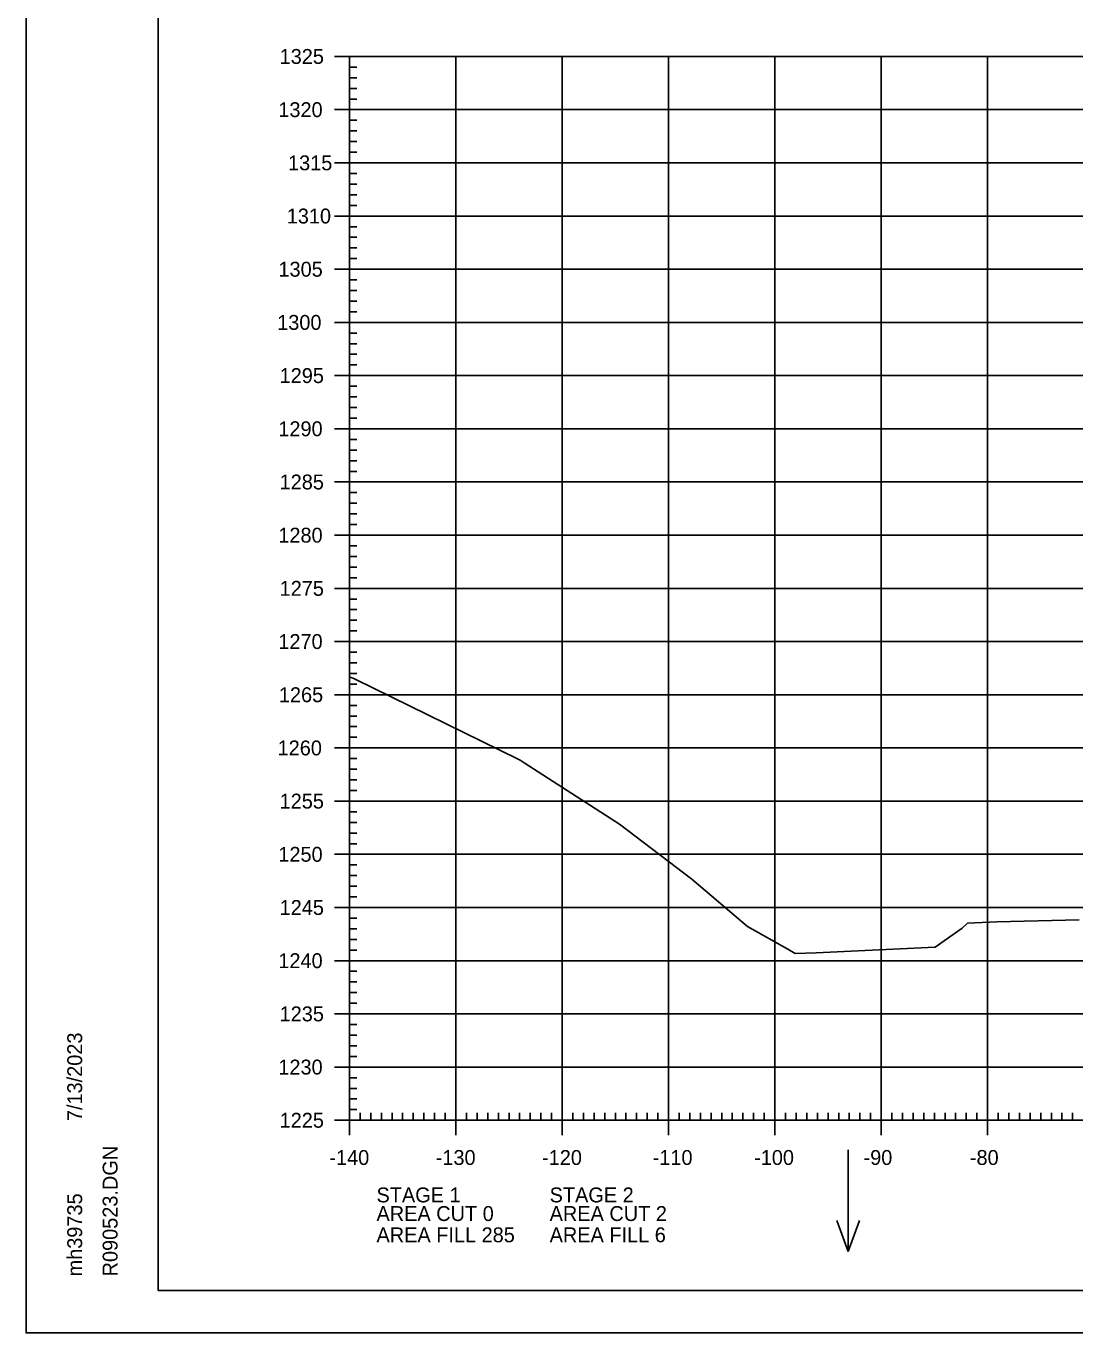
# Model space of a CAD drawing. Extents: x 1406028 to 1412453, y 321733 to 325986.
# Drawn here: x 1406419.5 to 1406518.1, y 325559.4 to 325682.3 of the extents above; entities that cross this region are included whole.
import ezdxf

# ---------------------------------------------------------------- set-up
doc = ezdxf.new("R2010")
doc.units = 0
for name, color, linetype in [('R_Axis', 7, 'Continuous'), ('R_Axis Annot', 7, 'Continuous'), ('R_Border', 7, 'Continuous'), ('R_Exist Surface', 7, 'Continuous'), ('R_Grid', 7, 'Continuous'), ('R_No Plot', 7, 'Continuous'), ('R_Water Annot', 7, 'Continuous')]:
    doc.layers.add(name, color=color, linetype=linetype)

msp = doc.modelspace()

# ---------------------------------------------------------------- linework, layer by layer
at = {"layer": 'R_Axis'}
for p, q in [((1406448.49, 325679.4), (1406451.29, 325679.4)), ((1406449.89, 325579.4), (1406449.89, 325679.4)), ((1406449.89, 325678.4), (1406450.59, 325678.4)), ((1406449.89, 325677.4), (1406450.59, 325677.4)), ((1406449.89, 325676.4), (1406450.59, 325676.4)), ((1406449.89, 325675.4), (1406450.59, 325675.4)), ((1406448.49, 325674.4), (1406451.29, 325674.4)), ((1406449.89, 325673.4), (1406450.59, 325673.4)), ((1406449.89, 325672.4), (1406450.59, 325672.4)), ((1406449.89, 325671.4), (1406450.59, 325671.4)), ((1406449.89, 325670.4), (1406450.59, 325670.4)), ((1406448.49, 325669.4), (1406451.29, 325669.4)), ((1406449.89, 325668.4), (1406450.59, 325668.4)), ((1406449.89, 325667.4), (1406450.59, 325667.4)), ((1406449.89, 325666.4), (1406450.59, 325666.4)), ((1406449.89, 325665.4), (1406450.59, 325665.4)), ((1406448.49, 325664.4), (1406451.29, 325664.4)), ((1406449.89, 325663.4), (1406450.59, 325663.4)), ((1406449.89, 325662.4), (1406450.59, 325662.4)), ((1406449.89, 325661.4), (1406450.59, 325661.4)), ((1406449.89, 325660.4), (1406450.59, 325660.4)), ((1406448.49, 325659.4), (1406451.29, 325659.4)), ((1406449.89, 325658.4), (1406450.59, 325658.4)), ((1406449.89, 325657.4), (1406450.59, 325657.4)), ((1406449.89, 325656.4), (1406450.59, 325656.4)), ((1406449.89, 325655.4), (1406450.59, 325655.4)), ((1406448.49, 325654.4), (1406451.29, 325654.4)), ((1406449.89, 325653.4), (1406450.59, 325653.4)), ((1406449.89, 325652.4), (1406450.59, 325652.4)), ((1406449.89, 325651.4), (1406450.59, 325651.4)), ((1406449.89, 325650.4), (1406450.59, 325650.4)), ((1406448.49, 325649.4), (1406451.29, 325649.4)), ((1406449.89, 325648.4), (1406450.59, 325648.4)), ((1406449.89, 325647.4), (1406450.59, 325647.4)), ((1406449.89, 325646.4), (1406450.59, 325646.4)), ((1406449.89, 325645.4), (1406450.59, 325645.4)), ((1406448.49, 325644.4), (1406451.29, 325644.4)), ((1406449.89, 325643.4), (1406450.59, 325643.4)), ((1406449.89, 325642.4), (1406450.59, 325642.4)), ((1406449.89, 325641.4), (1406450.59, 325641.4)), ((1406449.89, 325640.4), (1406450.59, 325640.4)), ((1406448.49, 325639.4), (1406451.29, 325639.4)), ((1406449.89, 325638.4), (1406450.59, 325638.4)), ((1406449.89, 325637.4), (1406450.59, 325637.4)), ((1406449.89, 325636.4), (1406450.59, 325636.4)), ((1406449.89, 325635.4), (1406450.59, 325635.4)), ((1406448.49, 325634.4), (1406451.29, 325634.4)), ((1406449.89, 325633.4), (1406450.59, 325633.4)), ((1406449.89, 325632.4), (1406450.59, 325632.4)), ((1406449.89, 325631.4), (1406450.59, 325631.4)), ((1406449.89, 325630.4), (1406450.59, 325630.4)), ((1406448.49, 325629.4), (1406451.29, 325629.4)), ((1406449.89, 325628.4), (1406450.59, 325628.4)), ((1406449.89, 325627.4), (1406450.59, 325627.4)), ((1406449.89, 325626.4), (1406450.59, 325626.4)), ((1406448.49, 325624.4), (1406451.29, 325624.4)), ((1406449.89, 325625.4), (1406450.59, 325625.4)), ((1406449.89, 325623.4), (1406450.59, 325623.4)), ((1406449.89, 325622.4), (1406450.59, 325622.4)), ((1406449.89, 325621.4), (1406450.59, 325621.4)), ((1406448.49, 325619.4), (1406451.29, 325619.4)), ((1406449.89, 325620.4), (1406450.59, 325620.4)), ((1406449.89, 325618.4), (1406450.59, 325618.4)), ((1406449.89, 325617.4), (1406450.59, 325617.4)), ((1406449.89, 325616.4), (1406450.59, 325616.4)), ((1406448.49, 325614.4), (1406451.29, 325614.4)), ((1406449.89, 325615.4), (1406450.59, 325615.4)), ((1406449.89, 325613.4), (1406450.59, 325613.4)), ((1406449.89, 325612.4), (1406450.59, 325612.4)), ((1406449.89, 325611.4), (1406450.59, 325611.4)), ((1406449.89, 325610.4), (1406450.59, 325610.4)), ((1406448.49, 325609.4), (1406451.29, 325609.4)), ((1406449.89, 325608.4), (1406450.59, 325608.4)), ((1406449.89, 325607.4), (1406450.59, 325607.4)), ((1406449.89, 325606.4), (1406450.59, 325606.4)), ((1406449.89, 325605.4), (1406450.59, 325605.4)), ((1406448.49, 325604.4), (1406451.29, 325604.4)), ((1406449.89, 325603.4), (1406450.59, 325603.4)), ((1406449.89, 325602.4), (1406450.59, 325602.4)), ((1406449.89, 325601.4), (1406450.59, 325601.4)), ((1406449.89, 325600.4), (1406450.59, 325600.4)), ((1406448.49, 325599.4), (1406451.29, 325599.4)), ((1406449.89, 325598.4), (1406450.59, 325598.4)), ((1406449.89, 325597.4), (1406450.59, 325597.4)), ((1406449.89, 325596.4), (1406450.59, 325596.4)), ((1406449.89, 325595.4), (1406450.59, 325595.4)), ((1406448.49, 325594.4), (1406451.29, 325594.4)), ((1406449.89, 325593.4), (1406450.59, 325593.4)), ((1406449.89, 325592.4), (1406450.59, 325592.4)), ((1406449.89, 325591.4), (1406450.59, 325591.4)), ((1406449.89, 325590.4), (1406450.59, 325590.4)), ((1406448.49, 325589.4), (1406451.29, 325589.4)), ((1406449.89, 325588.4), (1406450.59, 325588.4)), ((1406449.89, 325587.4), (1406450.59, 325587.4)), ((1406449.89, 325586.4), (1406450.59, 325586.4)), ((1406449.89, 325585.4), (1406450.59, 325585.4)), ((1406448.49, 325584.4), (1406451.29, 325584.4)), ((1406449.89, 325583.4), (1406450.59, 325583.4)), ((1406449.89, 325582.4), (1406450.59, 325582.4)), ((1406449.89, 325581.4), (1406450.59, 325581.4)), ((1406449.89, 325578), (1406449.89, 325580.8)), ((1406449.89, 325580.4), (1406450.59, 325580.4)), ((1406450.89, 325579.4), (1406450.89, 325580.1)), ((1406451.89, 325579.4), (1406451.89, 325580.1)), ((1406452.89, 325579.4), (1406452.89, 325580.1)), ((1406453.89, 325579.4), (1406453.89, 325580.1)), ((1406454.89, 325579.4), (1406454.89, 325580.1)), ((1406455.89, 325579.4), (1406455.89, 325580.1)), ((1406456.89, 325579.4), (1406456.89, 325580.1)), ((1406457.89, 325579.4), (1406457.89, 325580.1)), ((1406458.89, 325579.4), (1406458.89, 325580.1)), ((1406459.89, 325578), (1406459.89, 325580.8)), ((1406460.89, 325579.4), (1406460.89, 325580.1)), ((1406461.89, 325579.4), (1406461.89, 325580.1)), ((1406462.89, 325579.4), (1406462.89, 325580.1)), ((1406463.89, 325579.4), (1406463.89, 325580.1)), ((1406464.89, 325579.4), (1406464.89, 325580.1)), ((1406465.89, 325579.4), (1406465.89, 325580.1)), ((1406466.89, 325579.4), (1406466.89, 325580.1)), ((1406467.89, 325579.4), (1406467.89, 325580.1)), ((1406468.89, 325579.4), (1406468.89, 325580.1)), ((1406469.89, 325578), (1406469.89, 325580.8)), ((1406470.89, 325579.4), (1406470.89, 325580.1)), ((1406471.89, 325579.4), (1406471.89, 325580.1)), ((1406472.89, 325579.4), (1406472.89, 325580.1)), ((1406473.89, 325579.4), (1406473.89, 325580.1)), ((1406474.89, 325579.4), (1406474.89, 325580.1)), ((1406475.89, 325579.4), (1406475.89, 325580.1)), ((1406476.89, 325579.4), (1406476.89, 325580.1)), ((1406477.89, 325579.4), (1406477.89, 325580.1)), ((1406478.89, 325579.4), (1406478.89, 325580.1)), ((1406479.89, 325578), (1406479.89, 325580.8)), ((1406480.89, 325579.4), (1406480.89, 325580.1)), ((1406481.89, 325579.4), (1406481.89, 325580.1)), ((1406482.89, 325579.4), (1406482.89, 325580.1)), ((1406483.89, 325579.4), (1406483.89, 325580.1)), ((1406484.89, 325579.4), (1406484.89, 325580.1)), ((1406485.89, 325579.4), (1406485.89, 325580.1)), ((1406486.89, 325579.4), (1406486.89, 325580.1)), ((1406487.89, 325579.4), (1406487.89, 325580.1)), ((1406488.89, 325579.4), (1406488.89, 325580.1)), ((1406489.89, 325578), (1406489.89, 325580.8)), ((1406490.89, 325579.4), (1406490.89, 325580.1)), ((1406491.89, 325579.4), (1406491.89, 325580.1)), ((1406492.89, 325579.4), (1406492.89, 325580.1)), ((1406493.89, 325579.4), (1406493.89, 325580.1)), ((1406494.89, 325579.4), (1406494.89, 325580.1)), ((1406495.89, 325579.4), (1406495.89, 325580.1)), ((1406496.89, 325579.4), (1406496.89, 325580.1)), ((1406497.89, 325579.4), (1406497.89, 325580.1)), ((1406498.89, 325579.4), (1406498.89, 325580.1)), ((1406499.89, 325578), (1406499.89, 325580.8)), ((1406500.89, 325579.4), (1406500.89, 325580.1)), ((1406501.89, 325579.4), (1406501.89, 325580.1)), ((1406502.89, 325579.4), (1406502.89, 325580.1)), ((1406503.89, 325579.4), (1406503.89, 325580.1)), ((1406504.89, 325579.4), (1406504.89, 325580.1)), ((1406505.89, 325579.4), (1406505.89, 325580.1)), ((1406506.89, 325579.4), (1406506.89, 325580.1)), ((1406507.89, 325579.4), (1406507.89, 325580.1)), ((1406508.89, 325579.4), (1406508.89, 325580.1)), ((1406509.89, 325578), (1406509.89, 325580.8)), ((1406510.89, 325579.4), (1406510.89, 325580.1)), ((1406511.89, 325579.4), (1406511.89, 325580.1)), ((1406512.89, 325579.4), (1406512.89, 325580.1)), ((1406513.89, 325579.4), (1406513.89, 325580.1)), ((1406514.89, 325579.4), (1406514.89, 325580.1)), ((1406515.89, 325579.4), (1406515.89, 325580.1)), ((1406516.89, 325579.4), (1406516.89, 325580.1)), ((1406517.89, 325579.4), (1406517.89, 325580.1)), ((1406448.49, 325579.4), (1406451.29, 325579.4)), ((1406449.89, 325579.4), (1406729.89, 325579.4))]:
    msp.add_line(p, q, dxfattribs=at)
at = {"layer": 'R_Border'}
for p, q in [((1406431.89, 325563.4), (1406431.89, 325768.86)), ((1406431.89, 325563.4), (1406431.89, 325563.4)), ((1406748.07, 325563.4), (1406431.89, 325563.4))]:
    msp.add_line(p, q, dxfattribs=at)
at = {"layer": 'R_Exist Surface'}
msp.add_lwpolyline([(1406449.89, 325621.07), (1406450.42, 325620.85), (1406465.76, 325613.34), (1406465.93, 325613.24), (1406466.33, 325613.01), (1406475.28, 325607.23), (1406482.08, 325602.05), (1406487.31, 325597.62), (1406491.12, 325595.48), (1406491.81, 325595.08), (1406493.77, 325595.14), (1406504.97, 325595.67), (1406507.51, 325597.47), (1406508.01, 325597.92), (1406510.75, 325598.05), (1406518.49, 325598.24)], dxfattribs=at)
at = {"layer": 'R_Grid'}
for p, q in [((1406449.89, 325679.4), (1406729.89, 325679.4)), ((1406449.89, 325579.4), (1406449.89, 325679.4)), ((1406459.89, 325579.4), (1406459.89, 325679.4)), ((1406469.89, 325579.4), (1406469.89, 325679.4)), ((1406479.89, 325579.4), (1406479.89, 325679.4)), ((1406489.89, 325579.4), (1406489.89, 325679.4)), ((1406499.89, 325579.4), (1406499.89, 325679.4)), ((1406509.89, 325579.4), (1406509.89, 325679.4)), ((1406449.89, 325674.4), (1406729.89, 325674.4)), ((1406449.89, 325669.4), (1406729.89, 325669.4)), ((1406449.89, 325664.4), (1406729.89, 325664.4)), ((1406449.89, 325659.4), (1406729.89, 325659.4)), ((1406449.89, 325654.4), (1406729.89, 325654.4)), ((1406449.89, 325649.4), (1406729.89, 325649.4)), ((1406449.89, 325644.4), (1406729.89, 325644.4)), ((1406449.89, 325639.4), (1406729.89, 325639.4)), ((1406449.89, 325634.4), (1406729.89, 325634.4)), ((1406449.89, 325629.4), (1406729.89, 325629.4)), ((1406449.89, 325624.4), (1406729.89, 325624.4)), ((1406449.89, 325619.4), (1406729.89, 325619.4)), ((1406449.89, 325614.4), (1406729.89, 325614.4)), ((1406449.89, 325609.4), (1406729.89, 325609.4)), ((1406449.89, 325604.4), (1406729.89, 325604.4)), ((1406449.89, 325599.4), (1406729.89, 325599.4)), ((1406449.89, 325594.4), (1406729.89, 325594.4)), ((1406449.89, 325589.4), (1406729.89, 325589.4)), ((1406449.89, 325584.4), (1406729.89, 325584.4)), ((1406449.89, 325579.4), (1406729.89, 325579.4))]:
    msp.add_line(p, q, dxfattribs=at)
at = {"layer": 'R_No Plot'}
msp.add_line((1406419.49, 325559.42), (1406752.82, 325559.42), dxfattribs=at)
for points in [[(1406419.48, 325772.75), (1406752.82, 325772.75), (1406752.82, 325559.41), (1406419.48, 325559.41)], [(1406665.81, 325768.86), (1406685.43, 325768.86), (1406685.43, 325758.98), (1406701.54, 325758.98), (1406724.74, 325758.98), (1406724.74, 325734.64), (1406748.07, 325734.64), (1406748.07, 325563.4), (1406431.89, 325563.4), (1406431.89, 325768.86)]]:
    msp.add_lwpolyline(points, close=True, dxfattribs=at)
at = {"layer": 'R_Water Annot'}
for p, q in [((1406496.78, 325576.63), (1406496.78, 325567.05)), ((1406496.78, 325567.05), (1406495.71, 325569.98)), ((1406496.78, 325567.05), (1406497.85, 325569.98))]:
    msp.add_line(p, q, dxfattribs=at)

# ---------------------------------------------------------------- texts
at = {"layer": 'R_Axis Annot'}
for s, p in [('1325', (1406443.32, 325678.7)), ('1320', (1406443.2, 325673.7)), ('1315', (1406444.11, 325668.7)), ('1310', (1406443.99, 325663.7)), ('1305', (1406443.21, 325658.7)), ('1300', (1406443.09, 325653.7)), ('1295', (1406443.32, 325648.7)), ('1290', (1406443.2, 325643.7)), ('1285', (1406443.32, 325638.7)), ('1280', (1406443.2, 325633.7)), ('1275', (1406443.32, 325628.7)), ('1270', (1406443.2, 325623.7)), ('1265', (1406443.25, 325618.7)), ('1260', (1406443.13, 325613.7)), ('1255', (1406443.32, 325608.7)), ('1250', (1406443.2, 325603.7)), ('1245', (1406443.32, 325598.7)), ('1240', (1406443.2, 325593.7)), ('1235', (1406443.32, 325588.7)), ('1230', (1406443.2, 325583.7)), ('1225', (1406443.32, 325578.7)), ('-140', (1406448, 325575.2)), ('-130', (1406458, 325575.2)), ('-120', (1406468, 325575.2)), ('-110', (1406478.4, 325575.2)), ('-100', (1406487.94, 325575.2)), ('-90', (1406498.23, 325575.2)), ('-80', (1406508.23, 325575.2)), ('STAGE 1', (1406452.43, 325571.68)), ('STAGE 2', (1406468.71, 325571.68)), ('AREA CUT 0', (1406452.43, 325569.93)), ('AREA CUT 2', (1406468.71, 325569.93)), ('AREA FILL 285', (1406452.43, 325567.93)), ('AREA FILL 6', (1406468.71, 325567.93))]:
    msp.add_text(s, height=1.4, dxfattribs=at).set_placement(p)
at = {"layer": 'R_Border'}
for s, p in [('7/13/2023', (1406424.75, 325579.32)), ('R090523.DGN', (1406428.08, 325564.72)), ('mh39735', (1406424.75, 325564.72))]:
    msp.add_text(s, height=1.4, rotation=90, dxfattribs=at).set_placement(p)
at = {"layer": 'R_No Plot'}
for p in [(1406450.38, 325620.8), (1406465.89, 325613.19), (1406475.23, 325607.18), (1406487.27, 325597.57), (1406507.97, 325597.87), (1406491.77, 325595.03), (1406504.93, 325595.62)]:
    msp.add_text('+', height=0.1, dxfattribs=at).set_placement(p)

doc.saveas('drawing.dxf')
